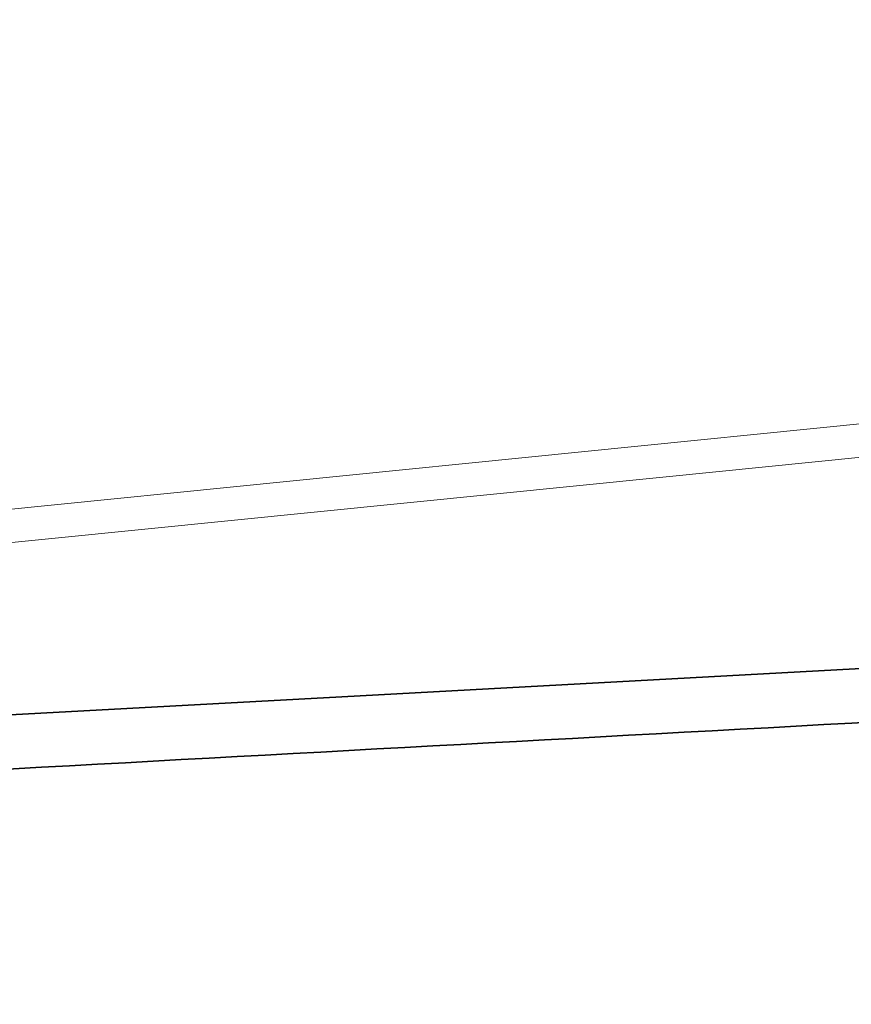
# Model space of a CAD drawing. Header units: inches. Extents: x 424 to 2043, y -237 to 445.
# Tile 922 of 965: x 977.47 to 983.63, y 234.15 to 241.45. Entities that reach past the tile are written whole.
import ezdxf

# ---------------------------------------------------------------- set-up
doc = ezdxf.new("R2010")
doc.units = ezdxf.units.IN
doc.header["$MEASUREMENT"] = 0
doc.layers.add('A-GENM', color=13, linetype='Continuous', lineweight=9)
doc.layers.add('A-ROOF', color=132, linetype='Continuous', lineweight=9)

# ---------------------------------------------------------------- blocks, each defined once
blk = doc.blocks.new('Generic Models 2 - Generic Models 2-140614-Section 2')
at = {"layer": 'A-GENM'}
blk.add_line((59.4111, 24.8965), (-9.6603, 17.9514), dxfattribs=at)

msp = doc.modelspace()

# ---------------------------------------------------------------- linework, layer by layer
at = {"layer": 'A-ROOF', "flags": 128}
msp.add_lwpolyline([(1013.3677, 241.1886), (1005.5899, 240.4065), (997.8121, 239.6245), (990.0343, 238.8424), (982.2565, 238.0603), (974.4788, 237.2783), (966.701, 236.4962), (958.9232, 235.7142), (955.0343, 235.3232)], dxfattribs=at)
at = {"layer": 'A-ROOF', "lineweight": 35, "flags": 128}
msp.add_lwpolyline([(1013.3677, 238.255), (1004.9891, 237.7989), (996.6106, 237.3428), (988.232, 236.8867), (979.8535, 236.4306), (971.4749, 235.9745), (963.0964, 235.5184), (954.7178, 235.0623), (946.3393, 234.6062), (937.9944, 234.1519)], dxfattribs=at)
at = {"layer": 'A-ROOF', "lineweight": 35}
msp.add_open_spline([(968.5172, 235.4126), (970.726, 235.5328), (975.1435, 235.7731), (981.7697, 236.1336), (986.1872, 236.3739), (988.396, 236.494)], degree=3, dxfattribs=at)

# ---------------------------------------------------------------- block references
at = {"layer": 'A-GENM'}
msp.add_blockref('Generic Models 2 - Generic Models 2-140614-Section 2', (954.069, 216.5501), dxfattribs=at)

doc.saveas('drawing.dxf')
